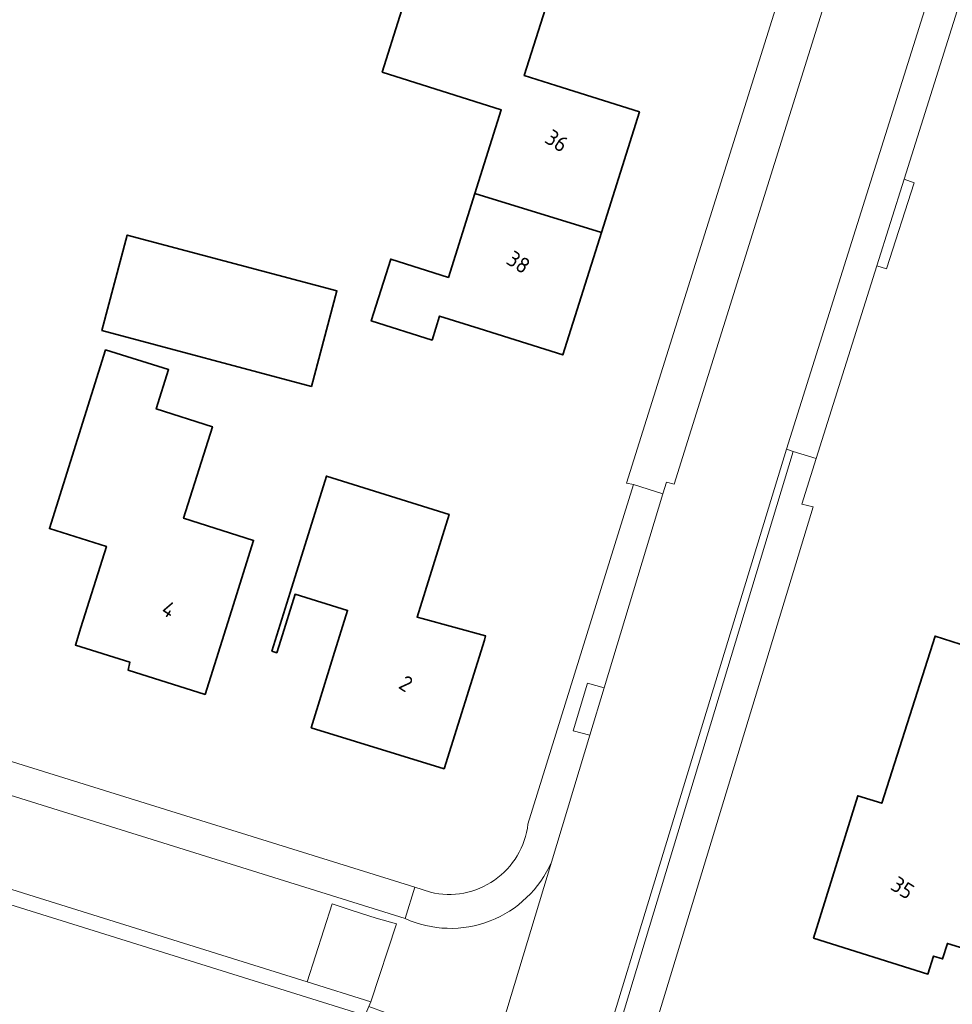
# Model space of a CAD drawing. Extents: x 184422 to 188298, y 343471 to 350189.
# Tile 384 of 513: x 187357 to 187411, y 348736 to 348792. Entities that reach past the tile are written whole.
import ezdxf
from ezdxf.enums import TextEntityAlignment as Align

# ---------------------------------------------------------------- set-up
doc = ezdxf.new("R2010")
doc.units = 0
for name, color, linetype, lineweight in [('B-WA-GR-BEPLANTING_CULTUUR_HEESTERS-GV', 252, 'Continuous', 18), ('B-WA-OG-TERREIN_ERF-GV', 252, 'Continuous', 18), ('B-WA-VH-ONVERHARD-GV', 252, 'Continuous', 18), ('B-WA-VH-VERHARDING_ASFALT-GV', 252, 'Continuous', 18), ('B-WA-VH-VERHARDING_OPEN-GV', 252, 'Continuous', 18), ('B-WA-VH-VERHARDING_STRAATBAKSTEEN-GV', 252, 'Continuous', 18), ('B-WA-VH-VERHARDING_TEGEL-GV', 252, 'Continuous', 18), ('B-WE-OG-BEBOUWING-GV', 250, 'Continuous', 35), ('B-WE-OG-BEBOUWING-T18', 10, 'Continuous', 18)]:
    doc.layers.add(name, color=color, linetype=linetype, lineweight=lineweight)
doc.styles.add('NLCS-ISO-M500-T18', font='NLCS-ISO.ttf', dxfattribs={"height": 0.9})

msp = doc.modelspace()

# ---------------------------------------------------------------- linework, layer by layer
at = {"layer": 'B-WA-GR-BEPLANTING_CULTUUR_HEESTERS-GV', "flags": 128}
msp.add_lwpolyline([(187390.756, 348754.007), (187389.805, 348754.271), (187388.999, 348751.564), (187389.937, 348751.303)], close=True, dxfattribs=at)
msp.add_lwpolyline([(187390.756, 348754.007), (187389.805, 348754.271), (187388.999, 348751.564), (187389.937, 348751.303)], close=True, dxfattribs=at)
msp.add_lwpolyline([(187390.756, 348754.007), (187389.805, 348754.271), (187388.999, 348751.564), (187389.937, 348751.303)], close=True, dxfattribs=at)
at = {"layer": 'B-WA-OG-TERREIN_ERF-GV', "flags": 128}
for points in [[(187445.671, 348906.116), (187439.172, 348884.141), (187431.014, 348857.235), (187430.15, 348854.578), (187430.549, 348854.465), (187425.682, 348839.15), (187425.525, 348839.164), (187423.767, 348833.949), (187417.36, 348813.672), (187417.495, 348813.585), (187407.871, 348783.023), (187408.457, 348782.817), (187406.877, 348777.904), (187406.313, 348778.075), (187402.851, 348767.081), (187402.033, 348764.483), (187402.679, 348764.325), (187392.896, 348732.149), (187393.253, 348728.06), (187394.49, 348724.157), (187398.384, 348721.864), (187399.562, 348721.735), (187403.207, 348721.334)], [(187445.671, 348906.116), (187439.172, 348884.141), (187431.014, 348857.235), (187430.15, 348854.578), (187430.549, 348854.465), (187425.682, 348839.15), (187425.525, 348839.164), (187423.767, 348833.949), (187417.36, 348813.672), (187417.495, 348813.585), (187407.871, 348783.023), (187408.457, 348782.817), (187406.877, 348777.904), (187406.313, 348778.075), (187402.851, 348767.081), (187402.033, 348764.483), (187402.679, 348764.325), (187392.896, 348732.149), (187393.253, 348728.06), (187394.49, 348724.157), (187398.384, 348721.864), (187399.562, 348721.735), (187403.207, 348721.334)], [(187445.671, 348906.116), (187439.172, 348884.141), (187431.014, 348857.235), (187430.15, 348854.578), (187430.549, 348854.465), (187425.682, 348839.15), (187425.525, 348839.164), (187423.767, 348833.949), (187417.36, 348813.672), (187417.495, 348813.585), (187407.871, 348783.023), (187408.457, 348782.817), (187406.877, 348777.904), (187406.313, 348778.075), (187402.851, 348767.081), (187402.033, 348764.483), (187402.679, 348764.325), (187392.896, 348732.149), (187393.253, 348728.06), (187394.49, 348724.157), (187398.384, 348721.864), (187399.562, 348721.735), (187403.207, 348721.334)], [(187386.415, 348746.245), (187392.434, 348765.6), (187392.029, 348765.679), (187402.816, 348800.008), (187403.723, 348802.894), (187403.855, 348803.315), (187401.4, 348806.429), (187399.623, 348806.979), (187338.881, 348825.775), (187338.78, 348825.435), (187295.845, 348838.906), (187271.684, 348846.418), (187271.641, 348846.1)], [(187386.415, 348746.245), (187392.434, 348765.6), (187392.029, 348765.679), (187402.816, 348800.008), (187403.723, 348802.894), (187403.855, 348803.315), (187401.4, 348806.429), (187399.623, 348806.979), (187338.881, 348825.775), (187338.78, 348825.435), (187295.845, 348838.906), (187271.684, 348846.418), (187271.641, 348846.1)], [(187386.415, 348746.245), (187392.434, 348765.6), (187392.029, 348765.679), (187402.816, 348800.008), (187403.723, 348802.894), (187403.855, 348803.315), (187401.4, 348806.429), (187399.623, 348806.979), (187338.881, 348825.775), (187338.78, 348825.435), (187295.845, 348838.906), (187271.684, 348846.418), (187271.641, 348846.1)], [(187228.87, 348789.636), (187272.853, 348775.982), (187379.954, 348742.636), (187380.845, 348742.359)], [(187228.87, 348789.636), (187272.853, 348775.982), (187379.954, 348742.636), (187380.845, 348742.359)], [(187228.87, 348789.636), (187272.853, 348775.982), (187379.954, 348742.636), (187380.845, 348742.359)], [(187377.906, 348734.844), (187377.061, 348735.203), (187376.493, 348735.444), (187376.524, 348735.523), (187330.467, 348749.878)], [(187377.906, 348734.844), (187377.061, 348735.203), (187376.493, 348735.444), (187376.524, 348735.523), (187330.467, 348749.878)], [(187377.906, 348734.844), (187377.061, 348735.203), (187376.493, 348735.444), (187376.524, 348735.523), (187330.467, 348749.878)]]:
    msp.add_lwpolyline(points, dxfattribs=at)
for points in [[(187390.602, 348779.976), (187388.399, 348772.999), (187383.631, 348774.504), (187381.376, 348775.216), (187380.943, 348773.845), (187377.473, 348774.94), (187378.584, 348778.46), (187381.875, 348777.421), (187383.388, 348782.212), (187384.889, 348786.968), (187378.089, 348789.115), (187380.112, 348795.522), (187387.539, 348793.178), (187386.198, 348788.931), (187388.006, 348788.36), (187392.774, 348786.855)], [(187390.602, 348779.976), (187388.399, 348772.999), (187383.631, 348774.504), (187381.376, 348775.216), (187380.943, 348773.845), (187377.473, 348774.94), (187378.584, 348778.46), (187381.875, 348777.421), (187383.388, 348782.212), (187384.889, 348786.968), (187378.089, 348789.115), (187380.112, 348795.522), (187387.539, 348793.178), (187386.198, 348788.931), (187388.006, 348788.36), (187392.774, 348786.855)], [(187390.602, 348779.976), (187388.399, 348772.999), (187383.631, 348774.504), (187381.376, 348775.216), (187380.943, 348773.845), (187377.473, 348774.94), (187378.584, 348778.46), (187381.875, 348777.421), (187383.388, 348782.212), (187384.889, 348786.968), (187378.089, 348789.115), (187380.112, 348795.522), (187387.539, 348793.178), (187386.198, 348788.931), (187388.006, 348788.36), (187392.774, 348786.855)], [(187363.548, 348779.831), (187375.515, 348776.644), (187374.064, 348771.197), (187362.097, 348774.385)], [(187363.548, 348779.831), (187375.515, 348776.644), (187374.064, 348771.197), (187362.097, 348774.385)], [(187363.548, 348779.831), (187375.515, 348776.644), (187374.064, 348771.197), (187362.097, 348774.385)], [(187365.911, 348772.158), (187365.204, 348769.916), (187368.416, 348768.903), (187366.77, 348763.68), (187370.764, 348762.421), (187369.499, 348758.407), (187367.996, 348753.638), (187363.597, 348755.024), (187363.706, 348755.469), (187360.597, 348756.446), (187360.912, 348757.449), (187362.364, 348762.074), (187359.108, 348763.098), (187362.32, 348773.29)], [(187365.911, 348772.158), (187365.204, 348769.916), (187368.416, 348768.903), (187366.77, 348763.68), (187370.764, 348762.421), (187369.499, 348758.407), (187367.996, 348753.638), (187363.597, 348755.024), (187363.706, 348755.469), (187360.597, 348756.446), (187360.912, 348757.449), (187362.364, 348762.074), (187359.108, 348763.098), (187362.32, 348773.29)], [(187365.911, 348772.158), (187365.204, 348769.916), (187368.416, 348768.903), (187366.77, 348763.68), (187370.764, 348762.421), (187369.499, 348758.407), (187367.996, 348753.638), (187363.597, 348755.024), (187363.706, 348755.469), (187360.597, 348756.446), (187360.912, 348757.449), (187362.364, 348762.074), (187359.108, 348763.098), (187362.32, 348773.29)], [(187372.839, 348759.439), (187374.914, 348766.091), (187381.915, 348763.906), (187380.087, 348758.051), (187380.374, 348757.962), (187383.995, 348756.969), (187383.927, 348756.721), (187381.632, 348749.395), (187374.053, 348751.737), (187375.305, 348755.79), (187376.119, 348758.425), (187373.125, 348759.35), (187372.307, 348756.728), (187372.083, 348756.009), (187371.805, 348756.094)], [(187372.839, 348759.439), (187374.914, 348766.091), (187381.915, 348763.906), (187380.087, 348758.051), (187380.374, 348757.962), (187383.995, 348756.969), (187383.927, 348756.721), (187381.632, 348749.395), (187374.053, 348751.737), (187375.305, 348755.79), (187376.119, 348758.425), (187373.125, 348759.35), (187372.307, 348756.728), (187372.083, 348756.009), (187371.805, 348756.094)], [(187372.839, 348759.439), (187374.914, 348766.091), (187381.915, 348763.906), (187380.087, 348758.051), (187380.374, 348757.962), (187383.995, 348756.969), (187383.927, 348756.721), (187381.632, 348749.395), (187374.053, 348751.737), (187375.305, 348755.79), (187376.119, 348758.425), (187373.125, 348759.35), (187372.307, 348756.728), (187372.083, 348756.009), (187371.805, 348756.094)], [(187414.826, 348738.063), (187410.348, 348739.434), (187410.072, 348738.556), (187409.557, 348738.718), (187409.233, 348737.688), (187402.707, 348739.741), (187405.233, 348747.855), (187406.602, 348747.431), (187409.637, 348756.962), (187414.401, 348755.445), (187417.391, 348754.493), (187414.32, 348744.812), (187416.656, 348744.041), (187416.29, 348742.844)], [(187414.826, 348738.063), (187410.348, 348739.434), (187410.072, 348738.556), (187409.557, 348738.718), (187409.233, 348737.688), (187402.707, 348739.741), (187405.233, 348747.855), (187406.602, 348747.431), (187409.637, 348756.962), (187414.401, 348755.445), (187417.391, 348754.493), (187414.32, 348744.812), (187416.656, 348744.041), (187416.29, 348742.844)], [(187414.826, 348738.063), (187410.348, 348739.434), (187410.072, 348738.556), (187409.557, 348738.718), (187409.233, 348737.688), (187402.707, 348739.741), (187405.233, 348747.855), (187406.602, 348747.431), (187409.637, 348756.962), (187414.401, 348755.445), (187417.391, 348754.493), (187414.32, 348744.812), (187416.656, 348744.041), (187416.29, 348742.844)]]:
    msp.add_lwpolyline(points, close=True, dxfattribs=at)
at = {"layer": 'B-WA-OG-TERREIN_ERF-GV'}
msp.add_lwpolyline([(187380.845, 348742.359, 0.450942), (187386.415, 348746.245)], format="xyb", dxfattribs=at)
msp.add_lwpolyline([(187380.845, 348742.359, 0.450942), (187386.415, 348746.245)], format="xyb", dxfattribs=at)
msp.add_lwpolyline([(187380.845, 348742.359, 0.450942), (187386.415, 348746.245)], format="xyb", dxfattribs=at)
at = {"layer": 'B-WA-VH-ONVERHARD-GV', "flags": 128}
msp.add_lwpolyline([(187407.871, 348783.023), (187406.313, 348778.075), (187406.877, 348777.904), (187408.457, 348782.817)], close=True, dxfattribs=at)
msp.add_lwpolyline([(187407.871, 348783.023), (187406.313, 348778.075), (187406.877, 348777.904), (187408.457, 348782.817)], close=True, dxfattribs=at)
msp.add_lwpolyline([(187407.871, 348783.023), (187406.313, 348778.075), (187406.877, 348777.904), (187408.457, 348782.817)], close=True, dxfattribs=at)
at = {"layer": 'B-WA-VH-VERHARDING_ASFALT-GV', "flags": 128}
for points in [[(187387.749, 348744.078), (187382.651, 348727.235), (187383.027, 348727.138), (187383.491, 348727.018), (187388.385, 348725.754), (187388.388, 348725.753), (187393.447, 348742.323), (187401.17, 348767.618), (187416.605, 348816.705), (187429.418, 348858.235), (187437.398, 348884.7), (187443.88, 348906.635), (187444.255, 348907.929), (187438.944, 348909.466), (187436.717, 348901.839)], [(187387.749, 348744.078), (187382.651, 348727.235), (187383.027, 348727.138), (187383.491, 348727.018), (187388.385, 348725.754), (187388.388, 348725.753), (187393.447, 348742.323), (187401.17, 348767.618), (187416.605, 348816.705), (187429.418, 348858.235), (187437.398, 348884.7), (187443.88, 348906.635), (187444.255, 348907.929), (187438.944, 348909.466), (187436.717, 348901.839)], [(187387.749, 348744.078), (187382.651, 348727.235), (187383.027, 348727.138), (187383.491, 348727.018), (187388.385, 348725.754), (187388.388, 348725.753), (187393.447, 348742.323), (187401.17, 348767.618), (187416.605, 348816.705), (187429.418, 348858.235), (187437.398, 348884.7), (187443.88, 348906.635), (187444.255, 348907.929), (187438.944, 348909.466), (187436.717, 348901.839)], [(187411.428, 348818.737), (187405.24, 348799.118), (187394.749, 348765.628), (187394.312, 348765.748), (187394.106, 348765.067), (187390.756, 348754.007), (187389.937, 348751.303), (187387.749, 348744.078)], [(187411.428, 348818.737), (187405.24, 348799.118), (187394.749, 348765.628), (187394.312, 348765.748), (187394.106, 348765.067), (187390.756, 348754.007), (187389.937, 348751.303), (187387.749, 348744.078)], [(187411.428, 348818.737), (187405.24, 348799.118), (187394.749, 348765.628), (187394.312, 348765.748), (187394.106, 348765.067), (187390.756, 348754.007), (187389.937, 348751.303), (187387.749, 348744.078)]]:
    msp.add_lwpolyline(points, dxfattribs=at)
at = {"layer": 'B-WA-VH-VERHARDING_OPEN-GV', "flags": 128}
msp.add_lwpolyline([(187330.467, 348749.878), (187376.524, 348735.523), (187376.493, 348735.444), (187377.061, 348735.203), (187377.327, 348735.829), (187377.452, 348736.098), (187373.811, 348737.236), (187330.668, 348750.716), (187330.657, 348750.43)], dxfattribs=at)
msp.add_lwpolyline([(187330.467, 348749.878), (187376.524, 348735.523), (187376.493, 348735.444), (187377.061, 348735.203), (187377.327, 348735.829), (187377.452, 348736.098), (187373.811, 348737.236), (187330.668, 348750.716), (187330.657, 348750.43)], dxfattribs=at)
msp.add_lwpolyline([(187330.467, 348749.878), (187376.524, 348735.523), (187376.493, 348735.444), (187377.061, 348735.203), (187377.327, 348735.829), (187377.452, 348736.098), (187373.811, 348737.236), (187330.668, 348750.716), (187330.657, 348750.43)], dxfattribs=at)
msp.add_lwpolyline([(187377.452, 348736.098), (187378.911, 348740.547), (187377.747, 348740.875), (187376.376, 348741.31), (187375.241, 348741.69), (187373.811, 348737.236)], close=True, dxfattribs=at)
msp.add_lwpolyline([(187377.452, 348736.098), (187378.911, 348740.547), (187377.747, 348740.875), (187376.376, 348741.31), (187375.241, 348741.69), (187373.811, 348737.236)], close=True, dxfattribs=at)
msp.add_lwpolyline([(187377.452, 348736.098), (187378.911, 348740.547), (187377.747, 348740.875), (187376.376, 348741.31), (187375.241, 348741.69), (187373.811, 348737.236)], close=True, dxfattribs=at)
at = {"layer": 'B-WA-VH-VERHARDING_STRAATBAKSTEEN-GV', "flags": 128}
for points in [[(187379.954, 348742.636), (187272.853, 348775.982), (187272.191, 348774.309), (187379.399, 348740.853)], [(187379.954, 348742.636), (187272.853, 348775.982), (187272.191, 348774.309), (187379.399, 348740.853)], [(187379.954, 348742.636), (187272.853, 348775.982), (187272.191, 348774.309), (187379.399, 348740.853)], [(187388.388, 348725.753), (187388.88, 348725.626), (187401.544, 348767.496), (187401.17, 348767.618), (187393.447, 348742.323)], [(187388.388, 348725.753), (187388.88, 348725.626), (187401.544, 348767.496), (187401.17, 348767.618), (187393.447, 348742.323)], [(187388.388, 348725.753), (187388.88, 348725.626), (187401.544, 348767.496), (187401.17, 348767.618), (187393.447, 348742.323)]]:
    msp.add_lwpolyline(points, close=True, dxfattribs=at)
for points in [[(187379.399, 348740.853), (187272.191, 348774.309), (187270.442, 348769.491)], [(187379.399, 348740.853), (187272.191, 348774.309), (187270.442, 348769.491)], [(187379.399, 348740.853), (187272.191, 348774.309), (187270.442, 348769.491)], [(187392.896, 348732.149), (187402.679, 348764.325), (187402.033, 348764.483), (187402.851, 348767.081), (187401.544, 348767.496), (187388.88, 348725.626)], [(187392.896, 348732.149), (187402.679, 348764.325), (187402.033, 348764.483), (187402.851, 348767.081), (187401.544, 348767.496), (187388.88, 348725.626)], [(187392.896, 348732.149), (187402.679, 348764.325), (187402.033, 348764.483), (187402.851, 348767.081), (187401.544, 348767.496), (187388.88, 348725.626)], [(187387.749, 348744.078), (187389.937, 348751.303), (187388.999, 348751.564), (187389.805, 348754.271), (187390.756, 348754.007), (187394.106, 348765.067), (187392.434, 348765.6), (187386.415, 348746.245)], [(187387.749, 348744.078), (187389.937, 348751.303), (187388.999, 348751.564), (187389.805, 348754.271), (187390.756, 348754.007), (187394.106, 348765.067), (187392.434, 348765.6), (187386.415, 348746.245)], [(187387.749, 348744.078), (187389.937, 348751.303), (187388.999, 348751.564), (187389.805, 348754.271), (187390.756, 348754.007), (187394.106, 348765.067), (187392.434, 348765.6), (187386.415, 348746.245)], [(187330.657, 348750.43), (187330.668, 348750.716), (187373.811, 348737.236), (187375.241, 348741.69), (187376.376, 348741.31), (187377.747, 348740.875), (187378.911, 348740.547), (187377.452, 348736.098), (187377.327, 348735.829), (187378.267, 348735.493)], [(187330.657, 348750.43), (187330.668, 348750.716), (187373.811, 348737.236), (187375.241, 348741.69), (187376.376, 348741.31), (187377.747, 348740.875), (187378.911, 348740.547), (187377.452, 348736.098), (187377.327, 348735.829), (187378.267, 348735.493)], [(187330.657, 348750.43), (187330.668, 348750.716), (187373.811, 348737.236), (187375.241, 348741.69), (187376.376, 348741.31), (187377.747, 348740.875), (187378.911, 348740.547), (187377.452, 348736.098), (187377.327, 348735.829), (187378.267, 348735.493)], [(187382.651, 348727.235), (187387.749, 348744.078)], [(187382.651, 348727.235), (187387.749, 348744.078)], [(187382.651, 348727.235), (187387.749, 348744.078)], [(187380.845, 348742.359), (187379.954, 348742.636), (187379.399, 348740.853)], [(187380.845, 348742.359), (187379.954, 348742.636), (187379.399, 348740.853)], [(187380.845, 348742.359), (187379.954, 348742.636), (187379.399, 348740.853)]]:
    msp.add_lwpolyline(points, dxfattribs=at)
at = {"layer": 'B-WA-VH-VERHARDING_STRAATBAKSTEEN-GV'}
for points in [[(187386.415, 348746.245, -0.450942), (187380.845, 348742.359)], [(187386.415, 348746.245, -0.450942), (187380.845, 348742.359)], [(187386.415, 348746.245, -0.450942), (187380.845, 348742.359)], [(187387.749, 348744.078, -0.418985), (187379.399, 348740.853)], [(187379.399, 348740.853, 0.418985), (187387.749, 348744.078)], [(187387.749, 348744.078, -0.418985), (187379.399, 348740.853)], [(187379.399, 348740.853, 0.418985), (187387.749, 348744.078)], [(187387.749, 348744.078, -0.418985), (187379.399, 348740.853)], [(187379.399, 348740.853, 0.418985), (187387.749, 348744.078)]]:
    msp.add_lwpolyline(points, format="xyb", dxfattribs=at)
at = {"layer": 'B-WA-VH-VERHARDING_TEGEL-GV', "flags": 128}
msp.add_lwpolyline([(187406.313, 348778.075), (187407.871, 348783.023), (187417.495, 348813.585), (187417.36, 348813.672), (187423.767, 348833.949), (187425.525, 348839.164), (187425.682, 348839.15), (187430.549, 348854.465), (187430.15, 348854.578), (187431.014, 348857.235), (187439.172, 348884.141), (187445.671, 348906.116), (187446.045, 348907.411), (187444.255, 348907.929), (187443.88, 348906.635), (187437.398, 348884.7), (187429.418, 348858.235), (187416.605, 348816.705), (187401.17, 348767.618), (187401.544, 348767.496), (187402.851, 348767.081)], close=True, dxfattribs=at)
msp.add_lwpolyline([(187406.313, 348778.075), (187407.871, 348783.023), (187417.495, 348813.585), (187417.36, 348813.672), (187423.767, 348833.949), (187425.525, 348839.164), (187425.682, 348839.15), (187430.549, 348854.465), (187430.15, 348854.578), (187431.014, 348857.235), (187439.172, 348884.141), (187445.671, 348906.116), (187446.045, 348907.411), (187444.255, 348907.929), (187443.88, 348906.635), (187437.398, 348884.7), (187429.418, 348858.235), (187416.605, 348816.705), (187401.17, 348767.618), (187401.544, 348767.496), (187402.851, 348767.081)], close=True, dxfattribs=at)
msp.add_lwpolyline([(187406.313, 348778.075), (187407.871, 348783.023), (187417.495, 348813.585), (187417.36, 348813.672), (187423.767, 348833.949), (187425.525, 348839.164), (187425.682, 348839.15), (187430.549, 348854.465), (187430.15, 348854.578), (187431.014, 348857.235), (187439.172, 348884.141), (187445.671, 348906.116), (187446.045, 348907.411), (187444.255, 348907.929), (187443.88, 348906.635), (187437.398, 348884.7), (187429.418, 348858.235), (187416.605, 348816.705), (187401.17, 348767.618), (187401.544, 348767.496), (187402.851, 348767.081)], close=True, dxfattribs=at)
msp.add_lwpolyline([(187400.177, 348808.77), (187399.623, 348806.979), (187401.4, 348806.429), (187403.855, 348803.315), (187403.723, 348802.894), (187402.816, 348800.008), (187392.029, 348765.679), (187392.434, 348765.6), (187394.106, 348765.067), (187394.312, 348765.748), (187394.749, 348765.628), (187405.24, 348799.118)], dxfattribs=at)
msp.add_lwpolyline([(187400.177, 348808.77), (187399.623, 348806.979), (187401.4, 348806.429), (187403.855, 348803.315), (187403.723, 348802.894), (187402.816, 348800.008), (187392.029, 348765.679), (187392.434, 348765.6), (187394.106, 348765.067), (187394.312, 348765.748), (187394.749, 348765.628), (187405.24, 348799.118)], dxfattribs=at)
msp.add_lwpolyline([(187400.177, 348808.77), (187399.623, 348806.979), (187401.4, 348806.429), (187403.855, 348803.315), (187403.723, 348802.894), (187402.816, 348800.008), (187392.029, 348765.679), (187392.434, 348765.6), (187394.106, 348765.067), (187394.312, 348765.748), (187394.749, 348765.628), (187405.24, 348799.118)], dxfattribs=at)
at = {"layer": 'B-WE-OG-BEBOUWING-GV', "flags": 128}
for points in [[(187378.089, 348789.115), (187384.889, 348786.968), (187383.388, 348782.212), (187390.602, 348779.976), (187392.774, 348786.855), (187388.006, 348788.36), (187386.198, 348788.931), (187387.539, 348793.178), (187380.112, 348795.522)], [(187378.089, 348789.115), (187384.889, 348786.968), (187383.388, 348782.212), (187390.602, 348779.976), (187392.774, 348786.855), (187388.006, 348788.36), (187386.198, 348788.931), (187387.539, 348793.178), (187380.112, 348795.522)], [(187378.089, 348789.115), (187384.889, 348786.968), (187383.388, 348782.212), (187390.602, 348779.976), (187392.774, 348786.855), (187388.006, 348788.36), (187386.198, 348788.931), (187387.539, 348793.178), (187380.112, 348795.522)], [(187383.631, 348774.504), (187388.399, 348772.999), (187390.602, 348779.976), (187383.388, 348782.212), (187381.875, 348777.421), (187378.584, 348778.46), (187377.473, 348774.94), (187380.943, 348773.845), (187381.376, 348775.216)], [(187383.631, 348774.504), (187388.399, 348772.999), (187390.602, 348779.976), (187383.388, 348782.212), (187381.875, 348777.421), (187378.584, 348778.46), (187377.473, 348774.94), (187380.943, 348773.845), (187381.376, 348775.216)], [(187383.631, 348774.504), (187388.399, 348772.999), (187390.602, 348779.976), (187383.388, 348782.212), (187381.875, 348777.421), (187378.584, 348778.46), (187377.473, 348774.94), (187380.943, 348773.845), (187381.376, 348775.216)], [(187362.097, 348774.385), (187374.064, 348771.197), (187375.515, 348776.644), (187363.548, 348779.831)], [(187362.097, 348774.385), (187374.064, 348771.197), (187375.515, 348776.644), (187363.548, 348779.831)], [(187362.097, 348774.385), (187374.064, 348771.197), (187375.515, 348776.644), (187363.548, 348779.831)], [(187362.32, 348773.29), (187359.108, 348763.098), (187362.364, 348762.074), (187360.912, 348757.449), (187360.597, 348756.446), (187363.706, 348755.469), (187363.597, 348755.024), (187367.996, 348753.638), (187369.499, 348758.407), (187370.764, 348762.421), (187366.77, 348763.68), (187368.416, 348768.903), (187365.204, 348769.916), (187365.911, 348772.158)], [(187362.32, 348773.29), (187359.108, 348763.098), (187362.364, 348762.074), (187360.912, 348757.449), (187360.597, 348756.446), (187363.706, 348755.469), (187363.597, 348755.024), (187367.996, 348753.638), (187369.499, 348758.407), (187370.764, 348762.421), (187366.77, 348763.68), (187368.416, 348768.903), (187365.204, 348769.916), (187365.911, 348772.158)], [(187362.32, 348773.29), (187359.108, 348763.098), (187362.364, 348762.074), (187360.912, 348757.449), (187360.597, 348756.446), (187363.706, 348755.469), (187363.597, 348755.024), (187367.996, 348753.638), (187369.499, 348758.407), (187370.764, 348762.421), (187366.77, 348763.68), (187368.416, 348768.903), (187365.204, 348769.916), (187365.911, 348772.158)], [(187371.805, 348756.094), (187372.083, 348756.009), (187372.307, 348756.728), (187373.125, 348759.35), (187376.119, 348758.425), (187375.305, 348755.79), (187374.053, 348751.737), (187381.632, 348749.395), (187383.927, 348756.721), (187383.995, 348756.969), (187380.374, 348757.962), (187380.087, 348758.051), (187381.915, 348763.906), (187374.914, 348766.091), (187372.839, 348759.439)], [(187371.805, 348756.094), (187372.083, 348756.009), (187372.307, 348756.728), (187373.125, 348759.35), (187376.119, 348758.425), (187375.305, 348755.79), (187374.053, 348751.737), (187381.632, 348749.395), (187383.927, 348756.721), (187383.995, 348756.969), (187380.374, 348757.962), (187380.087, 348758.051), (187381.915, 348763.906), (187374.914, 348766.091), (187372.839, 348759.439)], [(187371.805, 348756.094), (187372.083, 348756.009), (187372.307, 348756.728), (187373.125, 348759.35), (187376.119, 348758.425), (187375.305, 348755.79), (187374.053, 348751.737), (187381.632, 348749.395), (187383.927, 348756.721), (187383.995, 348756.969), (187380.374, 348757.962), (187380.087, 348758.051), (187381.915, 348763.906), (187374.914, 348766.091), (187372.839, 348759.439)], [(187414.826, 348738.063), (187416.29, 348742.844), (187416.656, 348744.041), (187414.32, 348744.812), (187417.391, 348754.493), (187414.401, 348755.445), (187409.637, 348756.962), (187406.602, 348747.431), (187405.233, 348747.855), (187402.707, 348739.741), (187409.233, 348737.688), (187409.557, 348738.718), (187410.072, 348738.556), (187410.348, 348739.434)], [(187414.826, 348738.063), (187416.29, 348742.844), (187416.656, 348744.041), (187414.32, 348744.812), (187417.391, 348754.493), (187414.401, 348755.445), (187409.637, 348756.962), (187406.602, 348747.431), (187405.233, 348747.855), (187402.707, 348739.741), (187409.233, 348737.688), (187409.557, 348738.718), (187410.072, 348738.556), (187410.348, 348739.434)], [(187414.826, 348738.063), (187416.29, 348742.844), (187416.656, 348744.041), (187414.32, 348744.812), (187417.391, 348754.493), (187414.401, 348755.445), (187409.637, 348756.962), (187406.602, 348747.431), (187405.233, 348747.855), (187402.707, 348739.741), (187409.233, 348737.688), (187409.557, 348738.718), (187410.072, 348738.556), (187410.348, 348739.434)]]:
    msp.add_lwpolyline(points, close=True, dxfattribs=at)

# ---------------------------------------------------------------- texts
at = {"layer": 'B-WE-OG-BEBOUWING-T18', "style": 'NLCS-ISO-M500-T18'}
for s, p in [('36', (187388.059, 348785.207)), ('36', (187388.059, 348785.207)), ('36', (187388.059, 348785.207)), ('38', (187385.873, 348778.285)), ('38', (187385.873, 348778.285)), ('38', (187385.873, 348778.285)), ('4', (187365.927, 348758.484)), ('4', (187365.927, 348758.484)), ('4', (187365.927, 348758.484)), ('2', (187379.455, 348754.254)), ('2', (187379.455, 348754.254)), ('2', (187379.455, 348754.254)), ('35', (187407.789, 348742.609)), ('35', (187407.789, 348742.609)), ('35', (187407.789, 348742.609))]:
    msp.add_text(s, height=0.9, rotation=327.1, dxfattribs=at).set_placement(p, align=Align.MIDDLE)

doc.saveas('drawing.dxf')
